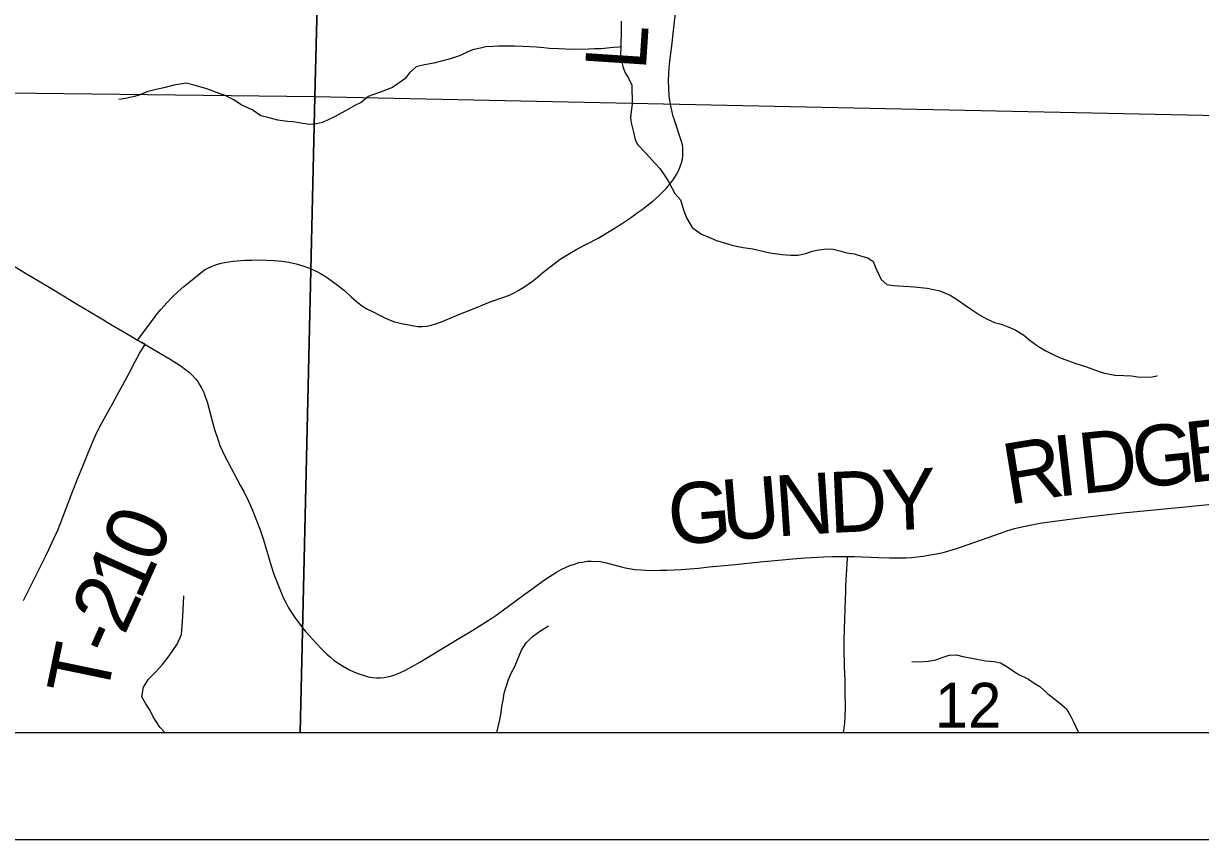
# Model space of a CAD drawing. Extents: x -7.1 to 34, y 0 to 22.
# Drawn here: x 7.392 to 8.492, y 14 to 14.762 of the extents above; entities that cross this region are included whole.
import ezdxf

# ---------------------------------------------------------------- set-up
doc = ezdxf.new("R2010")
doc.units = 0
for name, color, linetype in [('GM_X_County_Road', 7, 'Continuous'), ('GM_X_County_Road_Text', 7, 'Continuous'), ('GM_X_Minor_River', 7, 'Continuous'), ('GM_X_Section', 7, 'Continuous'), ('GM_X_Section_Text', 7, 'Continuous'), ('GM_X_Township_Road', 7, 'Continuous'), ('GM_X_Township_Road_Text', 7, 'Continuous'), ('GM_X_Unincorporated', 7, 'Continuous'), ('SH_Cut_Line', 7, 'Continuous'), ('SH_Data', 7, 'Continuous')]:
    doc.layers.add(name, color=color, linetype=linetype)

msp = doc.modelspace()

# ---------------------------------------------------------------- linework, layer by layer
at = {"layer": 'GM_X_County_Road'}
for points in [[(7.3801, 14.5371), (7.3939, 14.5287), (7.4076, 14.5207), (7.4176, 14.5147), (7.4294, 14.5074), (7.4431, 14.4992), (7.4535, 14.493), (7.4651, 14.4861), (7.4749, 14.4803), (7.4845, 14.4746), (7.4919, 14.4702), (7.4986, 14.4662)], [(7.4986, 14.4662), (7.5024, 14.464), (7.5056, 14.4622)], [(7.5056, 14.4622), (7.5117, 14.4587), (7.5201, 14.4538), (7.5291, 14.4485), (7.535, 14.4447), (7.5394, 14.4418), (7.5432, 14.4389), (7.5466, 14.4363), (7.55, 14.4332), (7.5527, 14.4302), (7.5547, 14.4276), (7.5568, 14.4241), (7.5587, 14.4211), (7.5605, 14.4172), (7.5621, 14.4125), (7.5634, 14.4085), (7.5684, 14.3897), (7.5704, 14.3827), (7.5737, 14.3728), (7.5755, 14.3679), (7.5778, 14.3626), (7.5801, 14.3579), (7.5948, 14.33), (7.598, 14.3241), (7.6022, 14.3157), (7.6058, 14.3074), (7.6079, 14.3024), (7.6132, 14.2892), (7.6162, 14.2796), (7.6235, 14.2555), (7.6259, 14.2477), (7.6282, 14.2414), (7.6327, 14.2306), (7.6346, 14.2259), (7.6369, 14.2213), (7.6396, 14.2163), (7.6424, 14.2118), (7.6455, 14.2073), (7.6527, 14.1977), (7.6554, 14.1943), (7.6658, 14.1829), (7.6704, 14.178), (7.6755, 14.173), (7.6791, 14.1698), (7.6823, 14.1672), (7.6876, 14.1636), (7.6901, 14.162), (7.696, 14.1587), (7.7013, 14.1561), (7.7054, 14.1545), (7.7101, 14.153), (7.7141, 14.1519), (7.7181, 14.1512), (7.7217, 14.151), (7.7252, 14.1508), (7.729, 14.1512), (7.732, 14.1518), (7.7361, 14.1528), (7.739, 14.1538), (7.7437, 14.1557), (7.7487, 14.1579), (7.7545, 14.1612), (7.7621, 14.1654), (7.7955, 14.1856), (7.8117, 14.1955), (7.8294, 14.2065), (7.8331, 14.209), (7.8583, 14.2273), (7.8682, 14.2346), (7.8779, 14.2417), (7.884, 14.2457), (7.8899, 14.2494), (7.8943, 14.2519), (7.8989, 14.2542), (7.9032, 14.256), (7.9066, 14.2571), (7.9109, 14.2585), (7.9141, 14.259), (7.9187, 14.2597), (7.9222, 14.2599), (7.931, 14.2594), (7.9376, 14.2581), (7.9494, 14.2548), (7.9542, 14.2537), (7.9632, 14.2521), (7.9686, 14.2517), (7.9773, 14.2512), (7.9867, 14.2513), (7.9934, 14.2513), (8.0063, 14.2519), (8.0225, 14.2533), (8.0327, 14.2544), (8.0567, 14.2568), (8.0802, 14.2592), (8.0972, 14.2608), (8.1106, 14.2621), (8.1223, 14.263), (8.1397, 14.264), (8.1474, 14.2642), (8.1618, 14.2643), (8.1682, 14.2642), (8.1911, 14.2633), (8.2011, 14.2629), (8.2102, 14.2628), (8.2167, 14.263), (8.2215, 14.2633), (8.227, 14.2638), (8.2324, 14.2644), (8.2375, 14.2653), (8.2448, 14.2666), (8.2511, 14.268), (8.2628, 14.2713), (8.2674, 14.2729), (8.3056, 14.2864), (8.3107, 14.2881), (8.3177, 14.2902), (8.3246, 14.2919), (8.3385, 14.2947), (8.3436, 14.2955), (8.3694, 14.299), (8.3838, 14.3009), (8.4189, 14.3048), (8.4483, 14.3078), (8.4606, 14.3089), (8.4747, 14.3103), (8.4833, 14.3112), (8.5184, 14.3145)]]:
    msp.add_lwpolyline(points, dxfattribs=at)
at = {"layer": 'GM_X_Minor_River'}
for points in [[(7.9504, 14.7641), (7.9502, 14.7554), (7.95, 14.7401), (7.9497, 14.7325), (7.9506, 14.7276), (7.9518, 14.7215), (7.9542, 14.7158), (7.9573, 14.7109), (7.9604, 14.7041), (7.9606, 14.6866), (7.9596, 14.6798), (7.9589, 14.674), (7.9598, 14.6691), (7.9618, 14.6604), (7.9634, 14.6536), (7.9657, 14.6487), (7.9738, 14.6404), (7.9819, 14.6314), (7.9865, 14.6265), (7.9919, 14.6186), (7.995, 14.6137), (8.0005, 14.6031), (8.0059, 14.5971), (8.009, 14.5869), (8.0114, 14.5805), (8.0168, 14.5714), (8.0253, 14.5651), (8.0344, 14.5614), (8.0394, 14.5592), (8.0549, 14.5545), (8.0644, 14.5527), (8.0735, 14.5513), (8.08, 14.5499), (8.0891, 14.5478), (8.1009, 14.5461), (8.1088, 14.5454), (8.1153, 14.5455), (8.1228, 14.5472), (8.1289, 14.5492), (8.1349, 14.5504), (8.1421, 14.5513), (8.1485, 14.551), (8.1546, 14.5495), (8.1611, 14.5477), (8.1679, 14.5467), (8.174, 14.5449), (8.1808, 14.5431), (8.1858, 14.5397), (8.1882, 14.5333), (8.1909, 14.528), (8.1932, 14.5227), (8.1986, 14.5182), (8.2043, 14.5172), (8.2145, 14.5166), (8.224, 14.516), (8.2361, 14.5146), (8.2479, 14.5122), (8.2578, 14.5081), (8.2655, 14.5033), (8.2716, 14.4988), (8.2777, 14.4947)], [(7.9499, 14.7401), (7.9485, 14.7397), (7.9432, 14.7393), (7.9372, 14.7388), (7.9315, 14.7383), (7.9254, 14.7382), (7.9198, 14.7378), (7.9046, 14.7375), (7.8921, 14.7381), (7.8834, 14.7384), (7.8781, 14.739), (7.8713, 14.7397), (7.8584, 14.7403), (7.8508, 14.7405), (7.8447, 14.7408), (7.8357, 14.7407), (7.8307, 14.7402), (7.8239, 14.7401), (7.819, 14.7389), (7.8115, 14.7373), (7.8051, 14.7345), (7.7983, 14.7313), (7.7896, 14.7285), (7.7753, 14.7249), (7.7666, 14.7232), (7.7587, 14.7212), (7.7527, 14.7158), (7.7483, 14.71), (7.7366, 14.7022), (7.7317, 14.7003), (7.7235, 14.6971), (7.714, 14.6935), (7.7073, 14.6881), (7.702, 14.6857), (7.6927, 14.6802), (7.6818, 14.6744), (7.6712, 14.6693), (7.6656, 14.668), (7.6588, 14.6675), (7.6512, 14.6686), (7.644, 14.67), (7.6387, 14.6703), (7.6296, 14.6717), (7.6201, 14.6742), (7.6136, 14.6756), (7.6056, 14.6812), (7.5953, 14.686), (7.5884, 14.6904), (7.5804, 14.6945), (7.5747, 14.6963), (7.5633, 14.7007), (7.5515, 14.7043), (7.5439, 14.7061), (7.5382, 14.7053), (7.5325, 14.7041), (7.5242, 14.702), (7.5148, 14.7), (7.5073, 14.698), (7.5009, 14.6952), (7.4956, 14.6936), (7.4873, 14.6919), (7.4809, 14.6907)], [(8.2777, 14.4947), (8.285, 14.4899), (8.2918, 14.4862), (8.2991, 14.4825), (8.3055, 14.4811), (8.312, 14.4785), (8.3192, 14.4756), (8.3265, 14.4707), (8.3326, 14.4659), (8.3403, 14.4603), (8.3472, 14.4562), (8.3563, 14.4514), (8.3613, 14.4492), (8.3693, 14.4467), (8.3742, 14.4448), (8.3852, 14.4412), (8.3925, 14.4383), (8.4005, 14.4357), (8.4054, 14.4346), (8.4115, 14.4336), (8.4198, 14.4333), (8.427, 14.4327), (8.4346, 14.4317), (8.4463, 14.4318), (8.4512, 14.4327), (8.4507, 14.433)], [(7.524, 14.1), (7.5193, 14.1048), (7.5131, 14.1146), (7.5104, 14.1203), (7.5061, 14.1267), (7.5026, 14.1331), (7.504, 14.1422), (7.5088, 14.1495), (7.5152, 14.1561), (7.5219, 14.1634), (7.5282, 14.1715), (7.5356, 14.1823), (7.5396, 14.1915), (7.5403, 14.1995), (7.5409, 14.2086), (7.5412, 14.2144), (7.5415, 14.2204), (7.5418, 14.2273)], [(7.8343, 14.1), (7.8355, 14.1051), (7.8369, 14.1116), (7.8383, 14.1184), (7.839, 14.1241), (7.84, 14.1299), (7.8411, 14.1367), (7.845, 14.1494), (7.8476, 14.1551), (7.8509, 14.1616), (7.8535, 14.1678), (7.8571, 14.1766), (7.8616, 14.1835), (7.8672, 14.1893), (7.8732, 14.1936), (7.8826, 14.1994)], [(8.2219, 14.1662), (8.228, 14.1659), (8.237, 14.1664), (8.2442, 14.1677), (8.2502, 14.17), (8.2567, 14.172), (8.2635, 14.1725), (8.2695, 14.1707), (8.2779, 14.1693), (8.2908, 14.1668), (8.2988, 14.1662), (8.3048, 14.1648), (8.3106, 14.1614), (8.3205, 14.1547), (8.3308, 14.1496), (8.3362, 14.1458), (8.3415, 14.1429), (8.3488, 14.1361), (8.3542, 14.132), (8.3603, 14.1272), (8.3664, 14.122), (8.3703, 14.1148), (8.373, 14.1099), (8.375, 14.105), (8.3776, 14.1)]]:
    msp.add_lwpolyline(points, dxfattribs=at)
at = {"layer": 'GM_X_Section'}
for points in [[(7.6901, 15.7003), (7.6641, 14.6933), (6.6482, 14.7054), (6.6705, 15.7268)], [(7.6901, 15.7003), (8.7045, 15.6816), (8.6861, 14.6719), (7.6641, 14.6933)]]:
    msp.add_lwpolyline(points, close=True, dxfattribs=at)
at = {"layer": 'GM_X_Township_Road'}
msp.add_lwpolyline([(6.633, 14.1), (8.9, 14.1), (8.9, 17.7079), (8.6668, 17.7136), (8.4472, 17.7189), (7.7202, 17.7285), (6.7118, 17.7486), (6.7058, 17.2839), (6.6822, 16.3488), (6.6748, 15.9993), (6.6586, 15.2372), (6.6565, 15.1357)], close=True, dxfattribs=at)
for points in [[(7.9979, 14.7436), (7.9983, 14.7465), (8.0047, 14.8055)], [(7.4986, 14.4662), (7.5071, 14.4777), (7.51, 14.4815), (7.5132, 14.4859), (7.5173, 14.491), (7.5204, 14.4948), (7.5261, 14.5013), (7.5303, 14.5056), (7.5365, 14.5115), (7.5419, 14.5163), (7.5463, 14.5199), (7.5545, 14.5265), (7.5612, 14.5317), (7.5649, 14.5337), (7.5683, 14.5353), (7.5715, 14.5366), (7.5754, 14.5378), (7.5796, 14.5387), (7.5837, 14.5393), (7.5878, 14.5398), (7.5988, 14.5407), (7.6051, 14.5409), (7.6118, 14.5411), (7.6188, 14.541), (7.6263, 14.5406), (7.6335, 14.5399), (7.64, 14.539), (7.6468, 14.5374), (7.654, 14.5353), (7.6592, 14.5333), (7.6631, 14.5316), (7.6665, 14.5298), (7.6695, 14.5283), (7.6732, 14.5262), (7.677, 14.5237), (7.6842, 14.5184), (7.6918, 14.5124), (7.6983, 14.5064), (7.7046, 14.501), (7.7086, 14.498), (7.7122, 14.4958), (7.7179, 14.4929), (7.7246, 14.4894), (7.7296, 14.487), (7.7345, 14.4849), (7.7386, 14.4834), (7.7426, 14.4823), (7.7467, 14.4813), (7.7505, 14.4807), (7.7552, 14.4798), (7.7604, 14.479), (7.7645, 14.4788), (7.7688, 14.4793), (7.7728, 14.4801), (7.7768, 14.4813), (7.7815, 14.483), (7.7869, 14.4851), (7.8001, 14.4906), (7.8113, 14.4951), (7.8281, 14.5018), (7.8406, 14.5062), (7.8465, 14.5085), (7.8503, 14.5103), (7.8548, 14.5127), (7.8593, 14.5156), (7.8674, 14.5211), (7.8721, 14.5249), (7.8772, 14.5292), (7.8892, 14.5387), (7.8935, 14.5418), (7.8988, 14.5453), (7.909, 14.551), (7.9288, 14.5615), (7.9407, 14.5686), (7.9497, 14.5743), (7.9589, 14.5805), (7.9653, 14.5849), (7.9699, 14.5881), (7.9747, 14.5918), (7.98, 14.596), (7.9851, 14.6006), (7.9893, 14.6045), (7.9927, 14.608), (7.9967, 14.6132), (7.9995, 14.6168), (8.0019, 14.6207), (8.0041, 14.6248), (8.0056, 14.6282), (8.0067, 14.6316), (8.0076, 14.635), (8.0081, 14.6383), (8.0079, 14.6459), (8.0076, 14.6486), (8.0068, 14.6516), (7.9997, 14.6725), (7.999, 14.6751), (7.9965, 14.6863), (7.9959, 14.69), (7.9953, 14.6943), (7.9948, 14.7015), (7.9947, 14.7083), (7.995, 14.7153), (7.9952, 14.7205), (7.9958, 14.7266), (7.9979, 14.7436)], [(7.3919, 14.2231), (7.3965, 14.2324), (7.4033, 14.2456), (7.4125, 14.2643), (7.4155, 14.2706), (7.4206, 14.2815), (7.424, 14.2888), (7.4261, 14.2944), (7.4346, 14.3165), (7.4388, 14.3271), (7.4422, 14.3357), (7.4479, 14.3502), (7.4516, 14.3593), (7.4577, 14.3738), (7.4609, 14.3807), (7.4645, 14.3877), (7.4708, 14.399), (7.4752, 14.4068), (7.4799, 14.4154), (7.4847, 14.4245), (7.4903, 14.4346), (7.4962, 14.4462), (7.5002, 14.4536), (7.5022, 14.4567), (7.5056, 14.4622)], [(7.5056, 14.4622), (7.5024, 14.464), (7.4986, 14.4662)], [(8.1581, 14.1), (8.1586, 14.104), (8.1592, 14.1089), (8.1597, 14.1146), (8.16, 14.123), (8.1597, 14.1389), (8.1595, 14.1488), (8.1589, 14.1609), (8.1586, 14.1796), (8.1587, 14.1864), (8.1592, 14.2058), (8.1595, 14.2145), (8.1598, 14.2242), (8.1601, 14.2314), (8.1603, 14.2362), (8.1605, 14.2425), (8.1608, 14.2467), (8.1611, 14.2525), (8.1614, 14.2577), (8.1617, 14.2624), (8.1618, 14.2643)]]:
    msp.add_lwpolyline(points, dxfattribs=at)
at = {"layer": 'GM_X_Unincorporated'}
for points in [[(6.6341, 14.1), (7.6503, 14.1), (7.6641, 14.6933), (6.6482, 14.7054)], [(7.6503, 14.1), (8.6671, 14.1), (8.6861, 14.6719), (7.6641, 14.6933)]]:
    msp.add_lwpolyline(points, close=True, dxfattribs=at)
at = {"layer": 'SH_Cut_Line'}
msp.add_lwpolyline([(2.1, 17.7253), (2.1, 14.1), (8.9, 14.1), (8.9, 17.7079), (8.6668, 17.7136), (8.4472, 17.7189), (7.7202, 17.7285), (6.7118, 17.7486), (6.3575, 17.7557), (6.1904, 17.7592), (5.7514, 17.7685), (5.5047, 17.7737), (5.1115, 17.7819), (5.0544, 17.7831), (5.0443, 17.7832), (4.7094, 17.7848), (4.5657, 17.7857), (4.3, 17.7873), (3.8304, 17.7952), (3.8238, 17.6717), (3.7215, 17.6707), (3.0659, 17.6986), (2.7886, 17.7105), (2.5551, 17.7155)], close=True, dxfattribs=at)
at = {"layer": 'SH_Data'}
for p, q in [((2.1, 14.1), (8.9, 14.1)), ((2, 14), (9, 14))]:
    msp.add_line(p, q, dxfattribs=at)

# ---------------------------------------------------------------- texts
at = {"layer": 'GM_X_County_Road_Text'}
for s, rotation, p in [('E', 6.1537, (8.4803, 14.3328)), ('D', 5.9226, (8.3805, 14.3225)), ('G', 5.8933, (8.4302, 14.3277)), ('R', 9.3186, (8.3122, 14.3124)), ('I', 6.485, (8.3575, 14.3199)), ('U', 4.6826, (8.0461, 14.2788)), ('N', 3.7402, (8.0957, 14.2828)), ('D', 2.5763, (8.1453, 14.2861)), ('Y', 2.3758, (8.1952, 14.2883)), ('G', 4.763, (7.9963, 14.2746))]:
    msp.add_text(s, height=0.0568, rotation=rotation, dxfattribs=at).set_placement(p)
at = {"layer": 'GM_X_Section_Text'}
msp.add_text('12', height=0.04186, rotation=0, dxfattribs=at).set_placement((8.2433, 14.1044))
at = {"layer": 'GM_X_Township_Road_Text'}
for s, rotation, p in [('L', 86.2817, (7.9733, 14.7172)), ('0', 67.5626, (7.516, 14.2555)), ('1', 65.7938, (7.5009, 14.2219)), ('2', 65.4135, (7.4861, 14.1897)), ('-', 65.9701, (7.4767, 14.1685)), ('T', 78.274, (7.4691, 14.1299))]:
    msp.add_text(s, height=0.0568, rotation=rotation, dxfattribs=at).set_placement(p)

doc.saveas('drawing.dxf')
